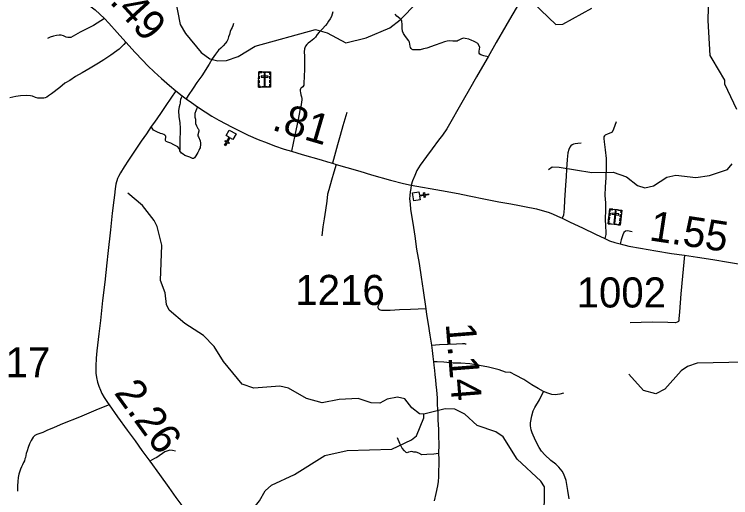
# Model space of a CAD drawing. Extents: x 2290615 to 2522933, y 819489 to 1012715.
# Drawn here: x 2353015 to 2364933, y 895020 to 903052 of the extents above; entities that cross this region are included whole.
import ezdxf

# ---------------------------------------------------------------- set-up
doc = ezdxf.new("R2010")
doc.units = 0
for name, color, linetype in [('Exist Cultural Cemetery CELL', 7, 'Continuous'), ('Exist Cultural Church CELL', 7, 'Continuous'), ('Exist Hydrographic Creek Single Shore', 7, 'Continuous'), ('Exist Hydrographic Misc Water Feature', 7, 'Continuous'), ('Exist Road Non-System Type 51', 7, 'Continuous'), ('Exist Road Secondary Mileage Hundredths English Label', 7, 'Continuous'), ('Exist Road Secondary Type 51 Attributed', 7, 'Continuous'), ('Exist Road Secondary Type 51 Number Label', 7, 'Continuous')]:
    doc.layers.add(name, color=color, linetype=linetype)

msp = doc.modelspace()

# ---------------------------------------------------------------- linework, layer by layer
at = {"layer": 'Exist Cultural Cemetery CELL'}
for points in [[(2357080, 902097), (2357279, 902095), (2357277, 901840), (2357078, 901842)], [(2357080, 902053), (2357091, 902053), (2357091, 902085), (2357132, 902085), (2357132, 902096), (2357080, 902097)], [(2357154, 902096), (2357206, 902096), (2357206, 902084), (2357154, 902085)], [(2357189, 902066), (2357170, 902067), (2357169, 901864), (2357187, 901864)], [(2357279, 902052), (2357268, 902052), (2357268, 902084), (2357227, 902084), (2357227, 902095), (2357279, 902095)], [(2357079, 901979), (2357080, 902022), (2357091, 902022), (2357091, 901979)], [(2357079, 901912), (2357079, 901955), (2357090, 901955), (2357090, 901912)], [(2357120, 902028), (2357120, 902010), (2357238, 902009), (2357238, 902027)], [(2357266, 901913), (2357267, 901956), (2357278, 901956), (2357278, 901913)], [(2357267, 901979), (2357267, 902022), (2357279, 902022), (2357278, 901979)], [(2357111, 901842), (2357111, 901853), (2357089, 901853), (2357090, 901894), (2357079, 901894), (2357078, 901842)], [(2357136, 901853), (2357221, 901852), (2357221, 901841), (2357136, 901842)], [(2357244, 901841), (2357244, 901852), (2357266, 901852), (2357267, 901892), (2357278, 901892), (2357277, 901840)], [(2362923, 899821), (2363121, 899799), (2363092, 899546), (2362894, 899568)], [(2362918, 899778), (2362929, 899777), (2362933, 899809), (2362973, 899804), (2362974, 899815), (2362923, 899821)], [(2362996, 899813), (2363048, 899807), (2363047, 899796), (2362995, 899801)], [(2363116, 899756), (2363104, 899757), (2363108, 899789), (2363068, 899793), (2363069, 899804), (2363121, 899799)], [(2362902, 899638), (2362907, 899681), (2362918, 899679), (2362913, 899636)], [(2362909, 899704), (2362914, 899747), (2362926, 899746), (2362921, 899703)], [(2362956, 899749), (2362953, 899730), (2363070, 899717), (2363073, 899736)], [(2363028, 899780), (2363009, 899782), (2362986, 899580), (2363005, 899578)], [(2363096, 899684), (2363101, 899727), (2363112, 899726), (2363107, 899683)], [(2362927, 899564), (2362928, 899576), (2362906, 899578), (2362911, 899619), (2362900, 899620), (2362894, 899568)], [(2362952, 899573), (2363037, 899563), (2363035, 899552), (2362951, 899562)], [(2363059, 899549), (2363060, 899561), (2363082, 899558), (2363087, 899598), (2363098, 899597), (2363092, 899546)], [(2363089, 899619), (2363094, 899662), (2363105, 899660), (2363100, 899617)]]:
    msp.add_lwpolyline(points, close=True, dxfattribs=at)
at = {"layer": 'Exist Cultural Church CELL'}
for points in [[(2356652, 900971), (2356602, 900999), (2356565, 900933), (2356592, 900917), (2356585, 900903), (2356557, 900919), (2356527, 900867), (2356513, 900875), (2356543, 900927), (2356515, 900943), (2356523, 900957), (2356551, 900941), (2356588, 901007), (2356538, 901036), (2356591, 901128), (2356704, 901064)], [(2359744, 900100), (2359753, 900044), (2359828, 900056), (2359823, 900088), (2359839, 900090), (2359844, 900059), (2359903, 900069), (2359906, 900053), (2359847, 900043), (2359852, 900011), (2359836, 900009), (2359831, 900041), (2359756, 900028), (2359765, 899971), (2359660, 899954), (2359639, 900083)]]:
    msp.add_lwpolyline(points, close=True, dxfattribs=at)
at = {"layer": 'Exist Hydrographic Creek Single Shore'}
for points in [[(2355679, 903370), (2355776, 902882), (2355862, 902731), (2356124, 902420), (2356267, 902311), (2356400, 902281), (2356542, 902283), (2356741, 902350), (2357022, 902523), (2358027, 902800), (2358219, 902743), (2358529, 902581), (2358870, 902661), (2359260, 902825), (2359433, 902960), (2359713, 903244)], [(2361646, 903244), (2362025, 902882), (2362141, 902890), (2362621, 903156)], [(2359828, 896408), (2359753, 896415), (2359627, 896511), (2359509, 896660), (2359392, 896692), (2359217, 896658), (2359093, 896591), (2358951, 896595), (2358734, 896668), (2358417, 896649), (2358135, 896594), (2357876, 896666), (2357574, 896837), (2357432, 896871), (2356999, 896840), (2356806, 896904), (2356494, 897282), (2356341, 897532), (2356164, 897712), (2355853, 897916), (2355592, 898138), (2355549, 898231), (2355522, 898421), (2355445, 898628), (2355471, 899213), (2355392, 899528), (2355341, 899628), (2355146, 899876), (2354902, 900079)], [(2368890, 896779), (2368877, 896782), (2368637, 896828), (2368431, 896787), (2368214, 896666), (2368018, 896438), (2367904, 896246), (2367804, 896193), (2367563, 896193), (2367320, 896314), (2367101, 896535), (2366966, 896585), (2366683, 896548), (2366391, 896618), (2366122, 896758), (2365542, 897200), (2365166, 897270), (2364375, 897254), (2364217, 897201), (2364110, 897125), (2363839, 896822), (2363690, 896743), (2363481, 896800), (2363236, 897073)], [(2361832, 894639), (2361834, 895197), (2361774, 895296), (2361378, 895661), (2361149, 896032), (2361023, 896112), (2360714, 896218), (2360511, 896406), (2360344, 896488), (2360185, 896495), (2359828, 896408)]]:
    msp.add_lwpolyline(points, dxfattribs=at)
at = {"layer": 'Exist Hydrographic Misc Water Feature'}
for points in [[(2365033, 901469), (2364836, 901891), (2364835, 901957), (2364623, 902313), (2364589, 902370), (2364557, 902947), (2364579, 903821), (2364554, 903846)], [(2361904, 900471), (2361962, 900516), (2362078, 900514), (2362621, 900422), (2362979, 900427), (2363197, 900354), (2363382, 900207), (2363507, 900166), (2363648, 900201), (2363872, 900345), (2364021, 900381), (2364355, 900342), (2364579, 900371), (2364878, 900475), (2364960, 900567)], [(2355901, 893237), (2355924, 893336), (2355972, 894244), (2356043, 894562), (2356100, 894653), (2356224, 894724), (2356807, 894787), (2357006, 894858), (2357096, 894966), (2357186, 895134), (2357293, 895227), (2357674, 895407), (2358179, 895720), (2358553, 895801), (2359294, 895825), (2359625, 895979), (2359707, 896048), (2359829, 896349), (2359828, 896408)]]:
    msp.add_lwpolyline(points, dxfattribs=at)
at = {"layer": 'Exist Road Non-System Type 51'}
for points in [[(2358316, 903091), (2358289, 903018), (2358267, 902977), (2358242, 902939), (2358222, 902901), (2358190, 902864), (2358136, 902807), (2358086, 902756), (2358052, 902716), (2358024, 902675), (2357996, 902642), (2357942, 902602), (2357905, 902574), (2357883, 902550), (2357861, 902523), (2357850, 902497), (2357843, 902476), (2357839, 902426), (2357840, 902357), (2357842, 902289), (2357842, 902234), (2357840, 902148), (2357836, 902014), (2357830, 901912), (2357829, 901875), (2357817, 901846), (2357794, 901831), (2357783, 901824), (2357774, 901814), (2357768, 901798), (2357770, 901774), (2357774, 901751), (2357782, 901715), (2357791, 901681), (2357796, 901654), (2357797, 901623), (2357795, 901598), (2357785, 901550), (2357766, 901454), (2357735, 901306), (2357682, 901045), (2357625, 900778)], [(2360898, 902343), (2360826, 902361), (2360776, 902380), (2360762, 902390), (2360751, 902405), (2360748, 902434), (2360755, 902480), (2360759, 902501), (2360748, 902530), (2360726, 902566), (2360687, 902592), (2360655, 902607), (2360624, 902615), (2360574, 902637), (2360515, 902652), (2360485, 902654), (2360469, 902649), (2360453, 902643), (2360400, 902615), (2360380, 902606), (2360358, 902604), (2360308, 902608), (2360250, 902609), (2360214, 902606), (2360174, 902596), (2360108, 902573), (2360017, 902538), (2359877, 902491), (2359824, 902476), (2359764, 902463), (2359682, 902460), (2359654, 902462), (2359644, 902464), (2359634, 902468), (2359626, 902475), (2359616, 902485), (2359605, 902503), (2359601, 902523), (2359588, 902587), (2359586, 902601), (2359578, 902613), (2359558, 902639), (2359509, 902700), (2359491, 902736), (2359474, 902774), (2359470, 902823), (2359469, 902893), (2359464, 902927), (2359462, 902943), (2359454, 902957), (2359426, 902983), (2359379, 903024), (2359349, 903054)], [(2354515, 902980), (2354333, 902864), (2354110, 902757), (2353993, 902690), (2353953, 902667), (2353937, 902665), (2353923, 902665), (2353903, 902665), (2353877, 902670), (2353835, 902692), (2353793, 902705), (2353777, 902707), (2353759, 902707), (2353719, 902702), (2353665, 902688), (2353613, 902673), (2353569, 902653)], [(2354515, 902980), (2354333, 902864), (2354110, 902757), (2353993, 902690), (2353953, 902667), (2353937, 902665), (2353923, 902665), (2353903, 902665), (2353877, 902670), (2353835, 902692), (2353793, 902705), (2353777, 902707), (2353759, 902707), (2353719, 902702), (2353665, 902688), (2353613, 902673), (2353569, 902653)], [(2356659, 902900), (2356651, 902860), (2356639, 902832), (2356621, 902804), (2356608, 902767), (2356592, 902718), (2356579, 902676), (2356566, 902635), (2356548, 902602), (2356527, 902575), (2356488, 902528), (2356449, 902490), (2356413, 902454), (2356363, 902391), (2356307, 902313), (2356255, 902225), (2356132, 902028), (2356050, 901920), (2355991, 901823), (2355908, 901701), (2355871, 901649)], [(2356659, 902900), (2356651, 902860), (2356639, 902832), (2356621, 902804), (2356608, 902767), (2356592, 902718), (2356579, 902676), (2356566, 902635), (2356548, 902602), (2356527, 902575), (2356488, 902528), (2356449, 902490), (2356413, 902454), (2356363, 902391), (2356307, 902313), (2356255, 902225), (2356132, 902028), (2356050, 901920), (2355991, 901823), (2355908, 901701), (2355871, 901649)], [(2354870, 902590), (2354834, 902549), (2354810, 902521), (2354758, 902475), (2354719, 902443), (2354621, 902371), (2354505, 902295), (2354413, 902241), (2354274, 902158), (2354145, 902082), (2354035, 902017), (2353936, 901952), (2353856, 901907), (2353770, 901836), (2353633, 901731), (2353586, 901697), (2353558, 901675), (2353526, 901663), (2353504, 901657), (2353480, 901656), (2353408, 901661), (2353367, 901668), (2353315, 901694), (2353283, 901699), (2353210, 901701), (2353117, 901699), (2353040, 901687), (2352941, 901665)], [(2355807, 901696), (2355788, 901665), (2355780, 901634), (2355774, 901604), (2355774, 901577), (2355769, 901551), (2355756, 901512), (2355746, 901454), (2355754, 901348), (2355769, 901257), (2355775, 901156), (2355771, 900922), (2355770, 900871), (2355767, 900795)], [(2355807, 901696), (2355788, 901665), (2355780, 901634), (2355774, 901604), (2355774, 901577), (2355769, 901551), (2355756, 901512), (2355746, 901454), (2355754, 901348), (2355769, 901257), (2355775, 901156), (2355771, 900922), (2355770, 900871), (2355767, 900795)], [(2356060, 901516), (2356032, 901449), (2356019, 901405), (2356017, 901380), (2356017, 901342), (2356028, 901308), (2356030, 901237), (2356046, 901201), (2356069, 901156), (2356080, 901141), (2356085, 901120), (2356084, 901108), (2356068, 901047), (2356068, 901035), (2356078, 901017), (2356106, 900950), (2356112, 900913), (2356114, 900875), (2356108, 900850), (2356106, 900834), (2356096, 900814), (2356086, 900790), (2356067, 900757), (2356034, 900701), (2356015, 900669), (2355997, 900657), (2355980, 900655), (2355932, 900680), (2355854, 900707), (2355822, 900727), (2355796, 900747), (2355771, 900784), (2355767, 900795)], [(2356060, 901516), (2356032, 901449), (2356019, 901405), (2356017, 901380), (2356017, 901342), (2356028, 901308), (2356030, 901237), (2356046, 901201), (2356069, 901156), (2356080, 901141), (2356085, 901120), (2356084, 901108), (2356068, 901047), (2356068, 901035), (2356078, 901017), (2356106, 900950), (2356112, 900913), (2356114, 900875), (2356108, 900850), (2356106, 900834), (2356096, 900814), (2356086, 900790), (2356067, 900757), (2356034, 900701), (2356015, 900669), (2355997, 900657), (2355980, 900655), (2355932, 900680), (2355854, 900707), (2355822, 900727), (2355796, 900747), (2355771, 900784), (2355767, 900795)], [(2358544, 901423), (2358479, 901198), (2358436, 901038), (2358390, 900883), (2358307, 900579)], [(2358544, 901423), (2358479, 901198), (2358436, 901038), (2358390, 900883), (2358307, 900579)], [(2363029, 901267), (2362983, 901142), (2362961, 901096), (2362937, 901080), (2362894, 901065), (2362842, 901046), (2362832, 901032), (2362824, 901018), (2362825, 900986), (2362829, 900932), (2362847, 900799), (2362863, 900655), (2362860, 900503), (2362853, 900333), (2362844, 900185), (2362840, 900043), (2362850, 899919), (2362849, 899793), (2362847, 899659), (2362848, 899523), (2362857, 899445), (2362854, 899395), (2362837, 899327)], [(2363029, 901267), (2362983, 901142), (2362961, 901096), (2362937, 901080), (2362894, 901065), (2362842, 901046), (2362832, 901032), (2362824, 901018), (2362825, 900986), (2362829, 900932), (2362847, 900799), (2362863, 900655), (2362860, 900503), (2362853, 900333), (2362844, 900185), (2362840, 900043), (2362850, 899919), (2362849, 899793), (2362847, 899659), (2362848, 899523), (2362857, 899445), (2362854, 899395), (2362837, 899327)], [(2355767, 900795), (2355754, 900828), (2355733, 900851), (2355703, 900869), (2355669, 900884), (2355618, 900910), (2355570, 900925), (2355540, 900937), (2355534, 900946), (2355532, 900955), (2355531, 900961), (2355530, 900972), (2355537, 901013), (2355536, 901026), (2355532, 901035), (2355525, 901040), (2355517, 901046), (2355502, 901053), (2355473, 901064), (2355444, 901074), (2355388, 901098), (2355333, 901129), (2355318, 901142), (2355306, 901160), (2355293, 901187)], [(2362444, 900910), (2362392, 900905), (2362346, 900899), (2362320, 900894), (2362294, 900882), (2362274, 900866), (2362256, 900845), (2362239, 900807), (2362226, 900749), (2362211, 900637), (2362201, 900477), (2362194, 900357), (2362186, 900213), (2362169, 899965), (2362163, 899827), (2362150, 899717), (2362131, 899666)], [(2362444, 900910), (2362392, 900905), (2362346, 900899), (2362320, 900894), (2362294, 900882), (2362274, 900866), (2362256, 900845), (2362239, 900807), (2362226, 900749), (2362211, 900637), (2362201, 900477), (2362194, 900357), (2362186, 900213), (2362169, 899965), (2362163, 899827), (2362150, 899717), (2362131, 899666)], [(2358368, 900559), (2358333, 900427), (2358292, 900294), (2358246, 900136), (2358227, 900062), (2358212, 899945), (2358190, 899795), (2358172, 899653), (2358150, 899519), (2358131, 899372)], [(2358368, 900559), (2358333, 900427), (2358292, 900294), (2358246, 900136), (2358227, 900062), (2358212, 899945), (2358190, 899795), (2358172, 899653), (2358150, 899519), (2358131, 899372)], [(2363295, 899440), (2363217, 899454), (2363183, 899449), (2363157, 899429), (2363136, 899385), (2363111, 899306), (2363096, 899236)], [(2363295, 899440), (2363217, 899454), (2363183, 899449), (2363157, 899429), (2363136, 899385), (2363111, 899306), (2363096, 899236)], [(2364164, 899049), (2364130, 898703), (2364101, 898405), (2364081, 898106), (2364072, 897992), (2364071, 897962), (2364063, 897946), (2364045, 897934), (2364015, 897926), (2363889, 897928), (2363627, 897935), (2363261, 897925)], [(2364164, 899049), (2364130, 898703), (2364101, 898405), (2364081, 898106), (2364072, 897992), (2364071, 897962), (2364063, 897946), (2364045, 897934), (2364015, 897926), (2363889, 897928), (2363627, 897935), (2363261, 897925)], [(2359859, 898159), (2359607, 898145), (2359423, 898139), (2359268, 898132), (2359155, 898128), (2359124, 898128), (2359103, 898133), (2359083, 898146), (2359073, 898156), (2359069, 898184), (2359070, 898201), (2359073, 898213), (2359095, 898260), (2359108, 898308), (2359109, 898332), (2359113, 898357), (2359109, 898373), (2359109, 898400)], [(2359954, 897554), (2360089, 897563), (2360232, 897568), (2360372, 897576), (2360472, 897579), (2360502, 897580), (2360514, 897578), (2360532, 897576)], [(2359954, 897554), (2360089, 897563), (2360232, 897568), (2360372, 897576), (2360472, 897579), (2360502, 897580), (2360514, 897578), (2360532, 897576)], [(2361821, 896786), (2361731, 896833), (2361624, 896897), (2361489, 896982), (2361354, 897054), (2361270, 897099), (2361186, 897107), (2361079, 897145), (2360905, 897186), (2360755, 897215), (2360592, 897243), (2360442, 897253), (2360315, 897256), (2360160, 897272), (2360052, 897276), (2359989, 897279)], [(2361821, 896786), (2361731, 896833), (2361624, 896897), (2361489, 896982), (2361354, 897054), (2361270, 897099), (2361186, 897107), (2361079, 897145), (2360905, 897186), (2360755, 897215), (2360592, 897243), (2360442, 897253), (2360315, 897256), (2360160, 897272), (2360052, 897276), (2359989, 897279)], [(2362247, 894999), (2362225, 895139), (2362195, 895306), (2362158, 895410), (2362129, 895460), (2362072, 895529), (2362024, 895576), (2361943, 895639), (2361840, 895730), (2361785, 895791), (2361747, 895851), (2361683, 895970), (2361632, 896096), (2361611, 896147), (2361600, 896211), (2361602, 896265), (2361622, 896381), (2361645, 896462), (2361675, 896518), (2361751, 896647), (2361821, 896786)], [(2362154, 896756), (2362090, 896741), (2362010, 896730), (2361956, 896733), (2361890, 896754), (2361821, 896786)], [(2362154, 896756), (2362090, 896741), (2362010, 896730), (2361956, 896733), (2361890, 896754), (2361821, 896786)], [(2354592, 896562), (2354407, 896488), (2354100, 896358), (2353819, 896244), (2353678, 896185), (2353553, 896134), (2353487, 896104), (2353441, 896087), (2353392, 896070), (2353365, 896056), (2353356, 896051), (2353341, 896038), (2353329, 896024), (2353297, 895970), (2353270, 895914), (2353246, 895853), (2353229, 895799), (2353214, 895753), (2353204, 895721), (2353200, 895689), (2353192, 895665), (2353182, 895633), (2353170, 895606), (2353151, 895567), (2353134, 895531), (2353117, 895492), (2353100, 895445), (2353090, 895409), (2353078, 895355), (2353073, 895287), (2353065, 895216), (2353070, 895130)], [(2360071, 895751), (2359996, 895743), (2359880, 895738), (2359792, 895733), (2359746, 895759), (2359700, 895774), (2359664, 895778), (2359630, 895784), (2359602, 895781), (2359572, 895773), (2359550, 895767), (2359534, 895770), (2359526, 895774), (2359504, 895800), (2359469, 895844), (2359428, 895917), (2359387, 896015)], [(2360071, 895751), (2359996, 895743), (2359880, 895738), (2359792, 895733), (2359746, 895759), (2359700, 895774), (2359664, 895778), (2359630, 895784), (2359602, 895781), (2359572, 895773), (2359550, 895767), (2359534, 895770), (2359526, 895774), (2359504, 895800), (2359469, 895844), (2359428, 895917), (2359387, 896015)], [(2355699, 895791), (2355648, 895803), (2355602, 895807), (2355567, 895800), (2355520, 895781), (2355384, 895687), (2355346, 895669), (2355268, 895625)], [(2355699, 895791), (2355648, 895803), (2355602, 895807), (2355567, 895800), (2355520, 895781), (2355384, 895687), (2355346, 895669), (2355268, 895625)]]:
    msp.add_lwpolyline(points, dxfattribs=at)
at = {"layer": 'Exist Road Secondary Type 51 Attributed'}
for points in [[(2353779, 903459), (2353879, 903413), (2353992, 903364), (2354083, 903315), (2354170, 903266), (2354272, 903193), (2354361, 903124), (2354515, 902980), (2354586, 902903), (2354724, 902751), (2354870, 902590), (2355026, 902418), (2355147, 902288), (2355238, 902196), (2355339, 902094), (2355463, 901984), (2355595, 901869), (2355700, 901782)], [(2361381, 903183), (2361291, 903034), (2361194, 902858), (2361033, 902584), (2360898, 902343), (2360802, 902183), (2360703, 902013), (2360589, 901806), (2360484, 901628), (2360396, 901470), (2360299, 901303), (2360209, 901148), (2360139, 901045), (2360074, 900960), (2359966, 900819), (2359872, 900692), (2359767, 900543), (2359713, 900458), (2359677, 900373), (2359640, 900287), (2359619, 900214)], [(2355700, 901782), (2355535, 901538), (2355445, 901405), (2355345, 901262), (2355293, 901187), (2355212, 901068), (2355127, 900943), (2354990, 900742), (2354915, 900631), (2354840, 900515), (2354779, 900419), (2354748, 900357), (2354733, 900325), (2354704, 900227), (2354693, 900150), (2354680, 900047), (2354670, 899963), (2354644, 899745), (2354617, 899472), (2354571, 899078), (2354556, 898922), (2354521, 898600), (2354482, 898295), (2354447, 897966), (2354422, 897742), (2354389, 897461), (2354376, 897338), (2354372, 897207), (2354373, 897091), (2354383, 897019), (2354398, 896940), (2354420, 896871), (2354447, 896805), (2354473, 896751), (2354509, 896685), (2354565, 896599), (2354592, 896562), (2354734, 896362), (2354894, 896142), (2355024, 895962), (2355136, 895804), (2355268, 895625), (2355432, 895403), (2355587, 895191), (2355703, 895024), (2355819, 894865)], [(2355700, 901782), (2355807, 901696), (2355871, 901649), (2355963, 901587), (2356060, 901516), (2356192, 901430), (2356301, 901361), (2356419, 901294), (2356637, 901176), (2356760, 901115), (2356906, 901045), (2357069, 900972), (2357221, 900914), (2357343, 900866), (2357502, 900812), (2357625, 900778), (2357806, 900725), (2358120, 900632), (2358227, 900602), (2358307, 900579), (2358368, 900559), (2358544, 900507), (2358761, 900445), (2358958, 900385), (2359273, 900298), (2359487, 900239), (2359619, 900214)], [(2359619, 900214), (2359609, 900159), (2359598, 900100), (2359594, 900039), (2359592, 899985), (2359599, 899905), (2359605, 899811), (2359644, 899584), (2359678, 899367), (2359707, 899152), (2359748, 898911), (2359785, 898686), (2359815, 898465), (2359859, 898159), (2359874, 898066), (2359899, 897903), (2359925, 897722), (2359954, 897554), (2359964, 897464), (2359979, 897363), (2359989, 897279), (2359994, 897223), (2360002, 897176), (2360005, 897134), (2360012, 897064), (2360022, 896973), (2360029, 896901), (2360037, 896805), (2360047, 896680), (2360052, 896563), (2360061, 896430), (2360061, 896311), (2360065, 896229), (2360071, 896160), (2360071, 896048), (2360076, 895904), (2360071, 895751), (2360075, 895657), (2360075, 895559), (2360073, 895473), (2360070, 895363), (2360065, 895290), (2360055, 895216), (2360029, 895088), (2359999, 894967)], [(2359619, 900214), (2360120, 900123), (2360397, 900074), (2360583, 900036), (2360853, 899979), (2361078, 899938), (2361277, 899900), (2361422, 899875), (2361504, 899859), (2361703, 899819), (2361798, 899793), (2361894, 899766), (2361968, 899734), (2362050, 899698), (2362131, 899666), (2362262, 899600), (2362469, 899505), (2362686, 899399), (2362837, 899327), (2362919, 899290), (2363005, 899261), (2363096, 899236), (2363240, 899198), (2363430, 899164), (2363689, 899123), (2363947, 899080), (2364164, 899049), (2364382, 899016), (2364634, 898977), (2364897, 898932), (2365131, 898895)]]:
    msp.add_lwpolyline(points, dxfattribs=at)

# ---------------------------------------------------------------- texts
at = {"layer": 'Exist Road Secondary Mileage Hundredths English Label'}
for s, rotation, p in [('.49', 312.3646, (2354585, 903255)), ('.81', 343.6019, (2357283, 901136)), ('1.55', 351.349, (2363563, 899298)), ('1.14', 274.5727, (2360191, 897911)), ('2.26', 305.8949, (2354664, 896760))]:
    msp.add_text(s, height=500, rotation=rotation, dxfattribs=at).set_placement(p)
at = {"layer": 'Exist Road Secondary Type 51 Number Label'}
for s, p in [('1216', (2357690, 898222)), ('1217', (2352125, 897018))]:
    msp.add_text(s, height=500, rotation=360, dxfattribs=at).set_placement(p)
msp.add_text('1002', height=500, dxfattribs=at).set_placement((2362370, 898180))

doc.saveas('drawing.dxf')
